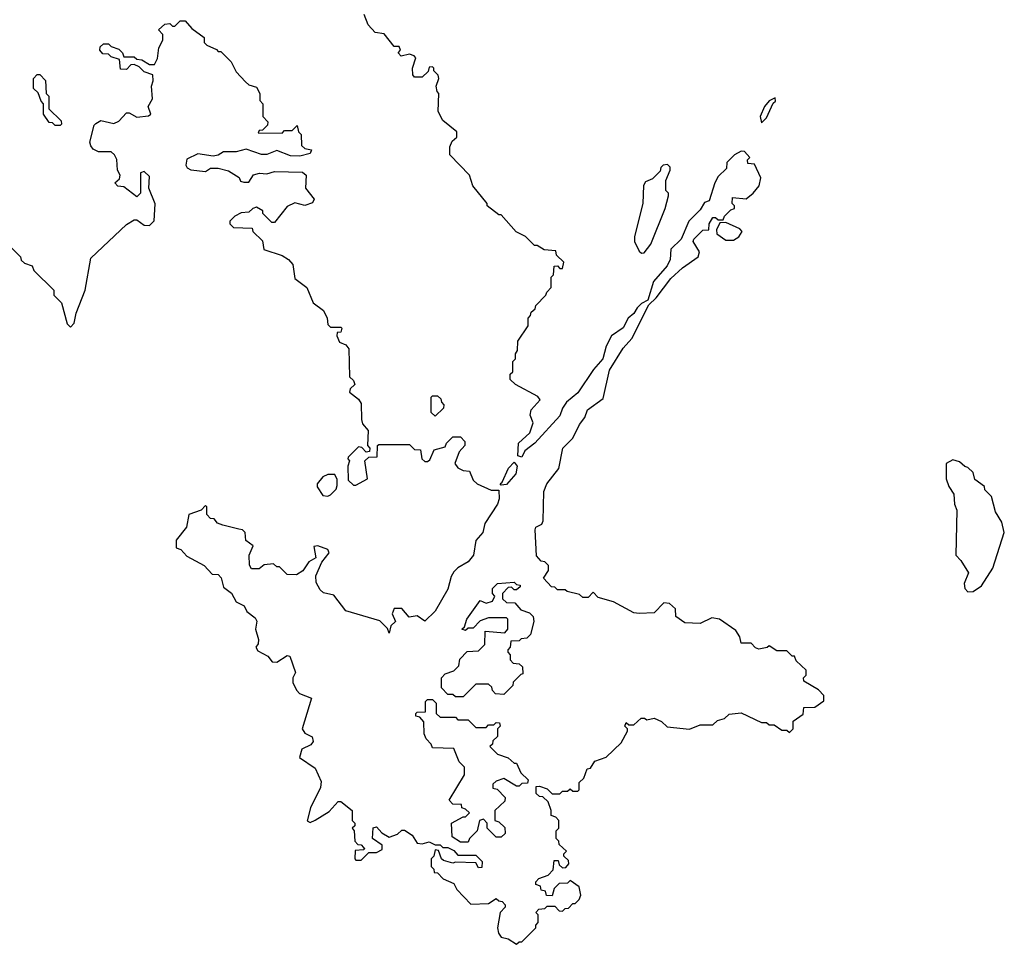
# Model space of a CAD drawing. Extents: x 1861455 to 2058065, y 200073 to 437907.
# Tile 570 of 574: x 1995226 to 1999088, y 418940 to 422565. Entities that reach past the tile are written whole.
import ezdxf

# ---------------------------------------------------------------- set-up
doc = ezdxf.new("R2010")
doc.units = 0

msp = doc.modelspace()

# ---------------------------------------------------------------- linework, layer by layer
at = {"layer": '0CON05XD'}
for points in [[(1997328.3, 419438.3), (1997310, 419445), (1997310, 419465), (1997298.3, 419498.3), (1997278.3, 419518.3), (1997265, 419520), (1997251.7, 419531.7), (1997251.7, 419558.3), (1997265, 419560), (1997295, 419550), (1997315, 419530), (1997345, 419530), (1997355, 419540), (1997375, 419540), (1997385, 419550), (1997395, 419540), (1997415, 419540), (1997420, 419545), (1997420, 419575), (1997438.3, 419591.7), (1997451.7, 419628.3), (1997465, 419630), (1997481.7, 419658.3), (1997526.4, 419673.6), (1997585, 419730), (1997610, 419775), (1997610, 419785), (1997600, 419795), (1997605, 419810), (1997615, 419800), (1997635, 419800), (1997663, 419827), (1997677, 419827), (1997685, 419820), (1997715, 419826.7), (1997743, 419813), (1997765, 419792.5), (1997853, 419783), (1997895, 419800), (1997945, 419800), (1997963, 419817), (1997990, 419825), (1998008.3, 419841.7), (1998055, 419847.5), (1998135, 419810), (1998155, 419810), (1998165, 419800), (1998185, 419800), (1998215, 419780), (1998235, 419780), (1998245, 419770), (1998260, 419785), (1998260, 419815), (1998298.3, 419841.7), (1998301.7, 419868.3), (1998345, 419870), (1998380, 419895), (1998380, 419915), (1998358.3, 419938.3), (1998301.7, 419971.7), (1998300, 419985), (1998310, 419995), (1998310, 420015), (1998271.7, 420051.7), (1998265, 420070), (1998255, 420070), (1998235, 420090), (1998195, 420090), (1998165, 420110), (1998157, 420103), (1998125, 420097.5), (1998111.7, 420101.7), (1998095, 420120), (1998055, 420120), (1998050, 420145), (1998035, 420170), (1997970, 420215), (1997940.7, 420219.3), (1997895, 420197.5), (1997835, 420200), (1997800, 420225), (1997797.5, 420255), (1997775, 420276.2), (1997751.7, 420278.3), (1997715, 420240), (1997655, 420237.5), (1997635, 420240), (1997555, 420282.5), (1997495, 420300), (1997475, 420320), (1997455, 420300), (1997435, 420300), (1997421.7, 420311.7), (1997373, 420323), (1997365, 420330), (1997335, 420330), (1997325, 420340), (1997311.7, 420341.7), (1997280, 420375), (1997300, 420405), (1997300, 420425), (1997285, 420440), (1997271.7, 420441.7), (1997253, 420463), (1997247.5, 420565), (1997250, 420575), (1997273.3, 420586.7), (1997279.3, 420600.7), (1997282, 420715), (1997294, 420745), (1997340, 420805), (1997356.7, 420885), (1997395.8, 420924.2), (1997421.7, 420978.3), (1997442.5, 421005), (1997453.3, 421035), (1997515, 421080), (1997538.8, 421191.2), (1997592.7, 421277.3), (1997626.2, 421315), (1997693, 421447), (1997722.5, 421475), (1997780, 421550), (1997825, 421592.5), (1997886.7, 421635), (1997892.5, 421655), (1997867.5, 421695), (1997870, 421705), (1997905, 421740), (1997928.3, 421741.7), (1997930, 421765), (1997945, 421790), (1997955, 421790), (1997965, 421780), (1997985, 421780), (1997990, 421795), (1998015, 421820), (1998030, 421825), (1998030, 421835), (1998020, 421845), (1998021.7, 421868.3), (1998075, 421862.5), (1998102.5, 421885), (1998126.1, 421913.9), (1998133.3, 421945), (1998108.3, 421998.3), (1998081.7, 422001.7), (1998080, 422015), (1998090, 422025), (1998068.3, 422048.3), (1998055, 422050), (1998030, 422035), (1998000, 422005), (1997998.3, 421981.7), (1997965, 421950), (1997952.5, 421925), (1997930, 421855), (1997911.7, 421848.3), (1997895, 421820), (1997850, 421775), (1997820, 421705), (1997780, 421665), (1997777.5, 421625), (1997765, 421600), (1997711.7, 421538.3), (1997690, 421465), (1997665, 421452.5), (1997647.5, 421435), (1997635, 421412.5), (1997612.5, 421395), (1997593, 421357), (1997547.5, 421325), (1997526.7, 421285), (1997512.5, 421235), (1997476.4, 421193.6), (1997415, 421102.5), (1997371.2, 421065), (1997355, 421042.5), (1997345, 421012.5), (1997246.7, 420905), (1997207.5, 420875), (1997195, 420850), (1997180, 420855), (1997182.5, 420905), (1997226.7, 420945), (1997240, 420985), (1997227.5, 421015), (1997232.5, 421035), (1997267.5, 421075), (1997258.3, 421088.3), (1997170, 421135), (1997150, 421155), (1997150, 421175), (1997160, 421185), (1997160, 421225), (1997170, 421235), (1997170, 421255), (1997178.3, 421268.3), (1997180, 421305), (1997220, 421365), (1997220, 421395), (1997230, 421405), (1997231.7, 421418.3), (1997248.3, 421431.7), (1997250, 421445), (1997290, 421485), (1997293, 421497), (1997310, 421515), (1997310, 421555), (1997320, 421565), (1997321.7, 421598.3), (1997335, 421600), (1997345, 421590), (1997355, 421590), (1997360, 421615), (1997331.7, 421641.7), (1997328.3, 421658.3), (1997283, 421663), (1997255, 421680), (1997245, 421680), (1997210, 421715), (1997173.6, 421733.6), (1997115, 421800), (1997105, 421800), (1997060, 421835), (1997060, 421845), (1997003, 421913), (1996990, 421955), (1996912.5, 422035), (1996913, 422067), (1996921.7, 422088.3), (1996940, 422105), (1996940, 422125), (1996885, 422170), (1996867.5, 422205), (1996870, 422275), (1996863, 422283), (1996860, 422305), (1996870, 422335), (1996867, 422347), (1996850, 422365), (1996850, 422375), (1996845, 422380), (1996831.7, 422378.3), (1996828.3, 422361.7), (1996805, 422340), (1996775, 422340), (1996768.3, 422348.3), (1996766.7, 422375), (1996780, 422415), (1996773, 422423), (1996755, 422430), (1996722.5, 422422.5), (1996710, 422435), (1996720, 422445), (1996715, 422460), (1996695, 422460), (1996655, 422510), (1996620, 422515), (1996592.5, 422545), (1996577.5, 422585)], [(1995525, 422157.5), (1995545, 422170), (1995595, 422157.5), (1995615, 422167.5), (1995645, 422200), (1995655, 422200), (1995685, 422182.5), (1995731.7, 422188.3), (1995740, 422195), (1995730, 422225), (1995747.5, 422255), (1995742.5, 422305), (1995750, 422325), (1995748.3, 422348.3), (1995715, 422360), (1995695, 422380), (1995675, 422390), (1995661.7, 422388.3), (1995645, 422370), (1995621.7, 422371.7), (1995618.3, 422408.3), (1995585, 422420), (1995575, 422430), (1995551.7, 422431.7), (1995540, 422445), (1995541.7, 422458.3), (1995555, 422470), (1995575, 422470), (1995585, 422460), (1995615, 422450), (1995630, 422435), (1995635, 422420), (1995675, 422420), (1995685, 422410), (1995705, 422407.5), (1995735, 422390), (1995755, 422390), (1995767, 422413), (1995772.5, 422455), (1995787.5, 422485), (1995787, 422507), (1995770, 422525), (1995795, 422547.5), (1995815, 422550), (1995825, 422540), (1995835, 422540), (1995855, 422560), (1995875, 422560), (1995900.7, 422530.7), (1995950, 422495), (1995950, 422475), (1995960, 422465), (1995998.3, 422448.3), (1996005, 422440), (1996015, 422440), (1996055, 422400), (1996075, 422360), (1996111.7, 422321.7), (1996125, 422310), (1996155, 422300), (1996167.5, 422275), (1996168.3, 422248.3), (1996180, 422235), (1996180, 422185), (1996200, 422165), (1996198.3, 422151.7), (1996178.3, 422131.7), (1996165, 422130), (1996161.7, 422121.7), (1996255, 422120), (1996265, 422130), (1996295, 422130), (1996315, 422150), (1996320, 422125), (1996330, 422115), (1996331.7, 422071.7), (1996345, 422060), (1996370, 422055), (1996365, 422040), (1996325, 422030), (1996288.3, 422031.7), (1996235, 422052.5), (1996195, 422036.7), (1996175, 422036.7), (1996115, 422057.5), (1996075, 422047.5), (1996025, 422047.5), (1996005, 422033.3), (1995985, 422030), (1995925, 422038.8), (1995881.7, 422018.3), (1995877.5, 421995), (1995883.6, 421983.6), (1995897, 421977), (1995955, 421970), (1995975, 421982.5), (1996005, 421982.5), (1996045, 421972.5), (1996086.4, 421946.4), (1996091.7, 421931.7), (1996105, 421927.5), (1996125, 421927.5), (1996143.6, 421956.4), (1996167, 421963), (1996195, 421961.2), (1996225, 421970), (1996335, 421967.5), (1996350, 421955), (1996347.5, 421905), (1996381.7, 421861.7), (1996375, 421847.5), (1996345, 421836.7), (1996305, 421847.5), (1996275, 421832.5), (1996225, 421770), (1996215, 421770), (1996180, 421805), (1996180, 421815), (1996155, 421830), (1996140, 421825), (1996125, 421810), (1996095, 421807.5), (1996070, 421795), (1996050, 421775), (1996050, 421765), (1996065, 421750), (1996138.3, 421748.3), (1996140, 421735), (1996178.3, 421698.3), (1996183.6, 421663.6), (1996255, 421640), (1996280, 421625), (1996297.5, 421605), (1996305, 421550), (1996352.5, 421515), (1996376.7, 421455), (1996417.5, 421425), (1996432.5, 421395), (1996435, 421370), (1996445, 421360), (1996485, 421360), (1996490, 421355), (1996485, 421340), (1996471.7, 421338.3), (1996470, 421325), (1996480.7, 421300.7), (1996505, 421290), (1996517.5, 421275), (1996520, 421165), (1996535, 421150), (1996540, 421135), (1996521.7, 421118.3), (1996520, 421105), (1996555, 421077.5), (1996565, 421060), (1996567, 420997), (1996571.2, 420981.2), (1996592.5, 420955), (1996590, 420895), (1996600, 420885), (1996598.3, 420871.7), (1996585, 420870), (1996568.3, 420888.3), (1996555, 420890), (1996515, 420850), (1996513, 420843), (1996520, 420835), (1996512.5, 420815), (1996515, 420760), (1996535, 420740), (1996545, 420740), (1996590, 420765), (1996580, 420835), (1996595, 420850), (1996628.3, 420851.7), (1996630, 420895), (1996635, 420900), (1996755, 420900), (1996775, 420880), (1996798.3, 420878.3), (1996803, 420843), (1996815, 420832.5), (1996825, 420832.5), (1996835, 420840), (1996851.7, 420878.3), (1996895, 420890), (1996900, 420905), (1996925, 420930), (1996955, 420930), (1996971.7, 420911.7), (1996972.5, 420895), (1996949.3, 420870.7), (1996932.5, 420825), (1996945, 420807.5), (1996965, 420797.5), (1996990, 420795), (1997005, 420760), (1997020, 420745), (1997075, 420720), (1997105, 420720), (1997106.4, 420686.4), (1997100, 420665), (1997050.3, 420589.7), (1997042, 420555), (1997015, 420522.5), (1997005.7, 420465), (1996985, 420440), (1996943.9, 420416.1), (1996929.3, 420400.7), (1996918, 420382), (1996905, 420332.5), (1996855, 420246.7), (1996815, 420207.5), (1996785, 420227.5), (1996753, 420223), (1996725, 420256.7), (1996695, 420256.7), (1996687.5, 420235), (1996700, 420205), (1996681.7, 420188.3), (1996675, 420160), (1996668.3, 420178.3), (1996638.3, 420208.3), (1996505, 420247.5), (1996458.3, 420308.3), (1996418.3, 420318.3), (1996405, 420330), (1996388.3, 420358.3), (1996387.5, 420385), (1996411.7, 420438.3), (1996440, 420475), (1996435, 420487.5), (1996395, 420502.5), (1996380, 420500), (1996387.5, 420455), (1996360.7, 420439.3), (1996336.4, 420403.6), (1996311.7, 420388.3), (1996275, 420390), (1996245, 420420), (1996235, 420420), (1996221.7, 420431.7), (1996185, 420427.5), (1996165, 420412.5), (1996135, 420412.5), (1996127, 420427), (1996126.2, 420465), (1996141.7, 420501.7), (1996113, 420523), (1996110, 420555), (1996100, 420565), (1996085, 420567.5), (1996023, 420583), (1996001.7, 420591.7), (1995988.3, 420608.3), (1995975, 420610), (1995960, 420625), (1995960, 420655), (1995955, 420660), (1995937.5, 420642.5), (1995890, 420625), (1995880, 420575), (1995840, 420525), (1995840, 420495), (1995858.3, 420488.3), (1995881.7, 420461.7), (1995950, 420425), (1995981.7, 420391.7), (1996005, 420390), (1996017, 420377), (1996025, 420340), (1996056.4, 420316.4), (1996075, 420282.5), (1996106.4, 420266.4), (1996117.5, 420245), (1996149.3, 420219.3), (1996156.7, 420206.7), (1996151.2, 420175), (1996162.5, 420135), (1996161.7, 420118.3), (1996152.5, 420105), (1996160.7, 420090.7), (1996199.3, 420069.3), (1996217, 420047), (1996235, 420046.7), (1996275, 420072.5), (1996285, 420070), (1996307.5, 420005), (1996297.5, 419985), (1996297.5, 419965), (1996312.5, 419935), (1996323.9, 419923.9), (1996370, 419905), (1996333.8, 419785), (1996345, 419767.5), (1996373, 419753), (1996377.5, 419735), (1996368.3, 419721.7), (1996332.5, 419705), (1996323, 419673), (1996385, 419630), (1996408.8, 419578.8), (1996406, 419555), (1996366.2, 419475), (1996353.6, 419423.6), (1996365, 419417.5), (1996385, 419426.7), (1996439.3, 419460.7), (1996475, 419500), (1996485, 419500), (1996530, 419465), (1996530, 419425), (1996540, 419415), (1996540, 419405), (1996530, 419395), (1996537.5, 419385), (1996540, 419345), (1996551.7, 419331.7), (1996565, 419330), (1996575, 419320), (1996580, 419315), (1996575, 419310), (1996541.7, 419308.3), (1996540, 419275), (1996545, 419270), (1996565, 419270), (1996595, 419300), (1996625, 419300), (1996648.3, 419311.7), (1996648.3, 419328.3), (1996610, 419355), (1996613, 419397), (1996625, 419400), (1996647, 419377), (1996675, 419360), (1996708.3, 419371.7), (1996725, 419387.5), (1996735, 419387.5), (1996765, 419367.5), (1996785, 419336.7), (1996805, 419333.3), (1996831.7, 419341.7), (1996855, 419330), (1996875, 419330), (1996885, 419320), (1996905, 419320), (1996928.3, 419308.3), (1996945, 419290), (1997015, 419290), (1997040, 419265), (1997038.3, 419241.7), (1997025, 419240), (1997015, 419260), (1996935, 419262.5), (1996925, 419257.5), (1996888.3, 419268.3), (1996880, 419275), (1996868.3, 419308.3), (1996855, 419310), (1996850, 419285), (1996840, 419275), (1996840, 419245), (1996850, 419235), (1996851.7, 419221.7), (1996865, 419220), (1996886.4, 419196.4), (1996928.3, 419178.3), (1996940, 419155), (1996995, 419097.5), (1997065, 419100), (1997095, 419120), (1997105, 419110), (1997118.3, 419108.3), (1997130, 419095), (1997130, 419085), (1997110, 419065), (1997100, 419005), (1997103.6, 418983.6), (1997115, 418967.5), (1997141.7, 418961.7), (1997175, 418940), (1997185, 418950), (1997195, 418950), (1997250, 419005), (1997250, 419015), (1997260, 419025), (1997260, 419055), (1997250, 419065), (1997261.7, 419078.3), (1997285, 419080), (1997295, 419090), (1997325, 419090), (1997341.7, 419071.7), (1997355, 419070), (1997365, 419080), (1997378.3, 419081.7), (1997395, 419100), (1997405, 419100), (1997420, 419115), (1997427, 419133), (1997420, 419165), (1997385, 419190), (1997375, 419180), (1997341.7, 419178.3), (1997321.7, 419158.3), (1997315, 419130), (1997291.7, 419131.7), (1997288.3, 419148.3), (1997271.7, 419151.7), (1997268.3, 419168.3), (1997250, 419175), (1997250, 419185), (1997261.7, 419198.3), (1997298.3, 419211.7), (1997318.3, 419231.7), (1997321.7, 419268.3), (1997338.3, 419268.3), (1997341.7, 419251.7), (1997355, 419240), (1997368.3, 419241.7), (1997380, 419255), (1997378.3, 419268.3), (1997360, 419285), (1997360, 419295), (1997370, 419305), (1997341.7, 419331.7), (1997340, 419345), (1997330, 419355), (1997330, 419385), (1997340, 419395), (1997340, 419425), (1997328.3, 419438.3)], [(1995385, 422150), (1995365, 422150), (1995355, 422160), (1995341.7, 422161.7), (1995320, 422195), (1995320, 422235), (1995310, 422245), (1995298.3, 422278.3), (1995280, 422295), (1995280, 422335), (1995295, 422350), (1995305, 422350), (1995327, 422327), (1995330, 422275), (1995340, 422265), (1995340, 422215), (1995388.3, 422168.3), (1995390, 422155), (1995385, 422150)], [(1998135, 422160), (1998155, 422180), (1998181.7, 422238.3), (1998190, 422245), (1998188.3, 422258.3), (1998165, 422247.5), (1998147.5, 422225), (1998130, 422185), (1998135, 422160)], [(1995180, 421685), (1995230, 421635), (1995231.7, 421621.7), (1995245, 421610), (1995275, 421600), (1995281.7, 421581.7), (1995360, 421505), (1995360, 421485), (1995390, 421455), (1995413, 421373), (1995425, 421360), (1995440, 421375), (1995447.5, 421415), (1995482.5, 421505), (1995505, 421630), (1995645, 421762.5), (1995675, 421780), (1995685, 421780), (1995715, 421760), (1995735, 421757.5), (1995753, 421777), (1995757, 421843), (1995732.5, 421905), (1995735, 421950), (1995715, 421970), (1995700, 421965), (1995700, 421885), (1995685, 421870), (1995635, 421910), (1995611.7, 421911.7), (1995600, 421925), (1995618.3, 421941.7), (1995620, 421955), (1995610, 421975), (1995607, 422017), (1995597.5, 422035), (1995585, 422047.5), (1995535, 422047.5), (1995515, 422057.5), (1995505, 422070), (1995501.2, 422085), (1995518.3, 422151.7), (1995525, 422157.5)], [(1997665, 421650), (1997675, 421651.2), (1997701.2, 421685), (1997757.5, 421825), (1997770, 421875), (1997770, 421885), (1997760, 421895), (1997760, 421935), (1997777.5, 421975), (1997777, 421987), (1997767, 421997), (1997750, 421995), (1997740, 421985), (1997738.3, 421971.7), (1997708.3, 421941.7), (1997680.7, 421929.3), (1997672.5, 421915), (1997670, 421845), (1997636.7, 421715), (1997636.7, 421695), (1997655, 421657.5), (1997665, 421650)], [(1998025, 421700), (1998046.4, 421713.6), (1998060, 421735), (1998050, 421745), (1997995, 421770), (1997971.7, 421768.3), (1997958.3, 421741.7), (1997960, 421725), (1997995, 421700), (1998025, 421700)], [(1996855, 421010), (1996840, 421025), (1996840, 421085), (1996845, 421090), (1996865, 421090), (1996878.3, 421078.3), (1996880, 421065), (1996890, 421055), (1996888.3, 421041.7), (1996855, 421010)], [(1998945, 420322.5), (1998965, 420323.3), (1998997.5, 420345), (1999042.5, 420415), (1999087.5, 420555), (1999077.5, 420595), (1999053.3, 420635), (1999037.5, 420695), (1999011.7, 420721.7), (1999010, 420735), (1998971.7, 420761.7), (1998965, 420790), (1998945, 420810), (1998933, 420813), (1998911.7, 420831.7), (1998885, 420840), (1998860, 420825), (1998860, 420765), (1998870, 420735), (1998890, 420705), (1998892.5, 420665), (1998901.7, 420641.7), (1998897.5, 420465), (1998917.5, 420445), (1998947, 420397), (1998930, 420355), (1998933.3, 420335), (1998945, 420322.5)], [(1997115, 420740), (1997110, 420745), (1997118.3, 420751.7), (1997143, 420807), (1997165, 420830), (1997177.5, 420815), (1997172.5, 420785), (1997135, 420742.5), (1997115, 420740)], [(1996435, 420697.5), (1996445, 420702.5), (1996467.5, 420725), (1996471.7, 420738.3), (1996471.7, 420761.7), (1996461.7, 420781.7), (1996435, 420782.5), (1996415, 420772.5), (1996392.5, 420745), (1996393, 420733), (1996415, 420700), (1996435, 420697.5)], [(1996965, 419910), (1996935, 419910), (1996925, 419920), (1996905, 419920), (1996880, 419945), (1996880, 419985), (1996895, 420000), (1996928.3, 420011.7), (1996948.3, 420031.7), (1996951.7, 420058.3), (1996981.7, 420088.3), (1997025, 420090), (1997050, 420115), (1997051.7, 420168.3), (1997128.3, 420161.7), (1997140, 420175), (1997140, 420215), (1997135, 420220), (1997065, 420220), (1997031.7, 420208.3), (1997005, 420180), (1996985, 420180), (1996975, 420170), (1996960, 420175), (1996970, 420185), (1996980, 420215), (1997031.7, 420288.3), (1997055, 420277.5), (1997080, 420285), (1997090, 420305), (1997080, 420315), (1997080, 420335), (1997100, 420355), (1997165, 420360), (1997175, 420350), (1997188.3, 420348.3), (1997188.3, 420341.7), (1997175, 420330), (1997165, 420330), (1997155, 420340), (1997141.7, 420338.3), (1997120, 420315), (1997120, 420295), (1997135, 420280), (1997168.3, 420278.3), (1997191.7, 420251.7), (1997225, 420240), (1997240, 420225), (1997242.5, 420205), (1997230, 420155), (1997215, 420140), (1997193, 420137), (1997185, 420130), (1997151.7, 420128.3), (1997150, 420105), (1997140, 420095), (1997140, 420085), (1997150, 420075), (1997150, 420055), (1997161.7, 420041.7), (1997185, 420040), (1997198.3, 420028.3), (1997200, 420000), (1997191.7, 419998.3), (1997161.7, 419968.3), (1997160, 419955), (1997125, 419920), (1997091.7, 419921.7), (1997080, 419935), (1997078.3, 419948.3), (1997065, 419960), (1997015, 419960), (1996965, 419910)], [(1996985, 419340), (1996955, 419340), (1996921.7, 419361.7), (1996920, 419415), (1996965, 419440), (1996975, 419440), (1996990, 419455), (1996975, 419470), (1996960, 419475), (1996958.3, 419488.3), (1996925, 419490), (1996910, 419505), (1996970, 419605), (1996970, 419635), (1996950, 419655), (1996928.3, 419708.3), (1996845, 419710), (1996840, 419725), (1996820, 419745), (1996812.5, 419765), (1996811.7, 419811.7), (1996795, 419830), (1996780, 419835), (1996780, 419845), (1996785, 419850), (1996818.3, 419851.7), (1996818.3, 419891.7), (1996825, 419900), (1996845, 419900), (1996860, 419885), (1996860, 419845), (1996875, 419830), (1996935, 419830), (1996945, 419820), (1996985, 419820), (1997015, 419790), (1997055, 419790), (1997065, 419800), (1997085, 419800), (1997095, 419810), (1997108.3, 419808.3), (1997110, 419795), (1997100, 419785), (1997100, 419755), (1997081.7, 419738.3), (1997080, 419725), (1997070, 419715), (1997100, 419685), (1997141.7, 419671.7), (1997165, 419650), (1997175, 419650), (1997191.7, 419611.7), (1997220, 419585), (1997218.3, 419571.7), (1997195, 419570), (1997185, 419560), (1997175, 419560), (1997125, 419590), (1997095, 419580), (1997081.7, 419568.3), (1997081.7, 419551.7), (1997098.3, 419548.3), (1997130, 419515), (1997128.3, 419501.7), (1997090, 419465), (1997090, 419425), (1997105, 419420), (1997128.3, 419398.3), (1997130, 419375), (1997115, 419360), (1997095, 419360), (1997060, 419395), (1997060, 419415), (1997045, 419430), (1997030, 419425), (1997020, 419385), (1996990, 419355), (1996985, 419340)]]:
    msp.add_lwpolyline(points, dxfattribs=at)

doc.saveas('drawing.dxf')
